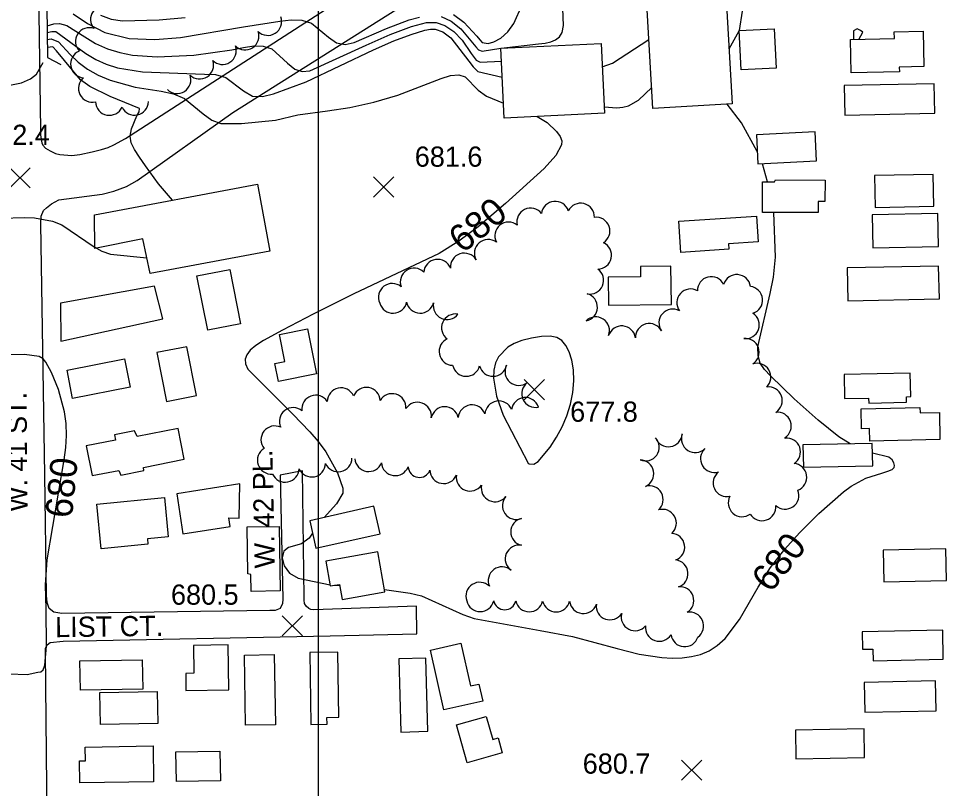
# Model space of a CAD drawing. Extents: x 79600 to 91800, y 75600 to 84400.
# Drawn here: x 80778 to 81466, y 79080 to 79651 of the extents above; entities that cross this region are included whole.
import ezdxf

# ---------------------------------------------------------------- set-up
doc = ezdxf.new("R2010")
doc.units = 0
for name, color, linetype in [('080-085$0$BLDG', 7, 'Continuous'), ('080-085$0$BRIDGE', 7, 'Continuous'), ('080-085$0$GRID', 7, 'Continuous'), ('080-085$0$INDEX', 7, 'Continuous'), ('080-085$0$INDXLBL', 7, 'Continuous'), ('080-085$0$INTER', 7, 'Continuous'), ('080-085$0$ROAD', 7, 'Continuous'), ('080-085$0$ROAD-NAME', 7, 'Continuous'), ('080-085$0$SPOTMARK', 7, 'Continuous'), ('080-085$0$SPOTS', 7, 'Continuous'), ('080-085$0$TREES', 7, 'Continuous')]:
    doc.layers.add(name, color=color, linetype=linetype)

# ---------------------------------------------------------------- blocks, each defined once
blk = doc.blocks.new('080-085$0$SPOTS')
at = {"layer": '080-085$0$SPOTMARK'}
for p, q in [((-0.5, -0.5), (0.5, 0.5)), ((-0.5, 0.5), (0.5, -0.5))]:
    blk.add_line(p, q, dxfattribs=at)

msp = doc.modelspace()

# ---------------------------------------------------------------- linework, layer by layer
at = {"layer": '080-085$0$BLDG'}
for points in [[(81301.58, 79687.71), (81307.43, 79588.24), (81248.5, 79584.77), (81242.64, 79684.24)], [(81338.43, 79643.9), (81339.94, 79614.64), (81314.12, 79613.3), (81312.6, 79642.56)], [(81395.23, 79635.88), (81427.79, 79636.55), (81427.68, 79641.73), (81449.09, 79642.17), (81449.63, 79615.85), (81431.38, 79615.47), (81431.46, 79611.83), (81395.74, 79611.1)], [(81135.66, 79629.4), (81210.07, 79632.94), (81212.53, 79581.14), (81138.13, 79577.6)], [(81390.82, 79579.82), (81457.62, 79581.19), (81457.18, 79603.08), (81390.37, 79601.71)], [(81326.47, 79543.55), (81370.03, 79545.92), (81368.85, 79567.5), (81325.3, 79565.12)], [(81413.57, 79511.25), (81456.94, 79512.14), (81456.46, 79535.82), (81413.08, 79534.93)], [(80834.36, 79480.91), (80834.01, 79505.89), (80955.08, 79528.65), (80964.28, 79478.91), (80875.26, 79462.13), (80869.88, 79487.9)], [(81338.7, 79530.35), (81339.52, 79531.74), (81376.24, 79531.61), (81376.18, 79515.76), (81371.09, 79515.78), (81371.06, 79507.47), (81329.75, 79507.62), (81329.83, 79530.38)], [(81326.68, 79485.72), (81304.55, 79484.3), (81304.81, 79480.21), (81269.2, 79477.93), (81267.71, 79501.19), (81325.45, 79504.89)], [(81411.73, 79481.39), (81460.35, 79482.38), (81459.85, 79506.74), (81411.23, 79505.75)], [(81239.22, 79467.37), (81239.32, 79459.74), (81215.26, 79459.43), (81215.53, 79438.66), (81262.21, 79439.26), (81261.85, 79467.67)], [(81393.08, 79442.04), (81461.08, 79443.43), (81460.58, 79467.79), (81392.58, 79466.39)], [(80918.07, 79420.08), (80910.09, 79460.49), (80934.47, 79465.31), (80942.45, 79424.89)], [(80808.74, 79440.24), (80808.97, 79412.06), (80884.74, 79428.59), (80878.68, 79452.81)], [(80967.9, 79395.43), (80975.33, 79396.9), (80971.37, 79416.96), (80992.19, 79421.07), (80998.77, 79387.73), (80970.52, 79382.15)], [(80880.36, 79403.51), (80887.54, 79367.17), (80909.79, 79371.56), (80902.61, 79407.9)], [(80860.44, 79377.93), (80817.81, 79369.51), (80813.67, 79390.45), (80856.31, 79398.86)], [(81390.78, 79369.36), (81408.58, 79369.73), (81408.65, 79366.1), (81436.78, 79366.67), (81436.7, 79370.8), (81439.87, 79370.87), (81439.52, 79388.26), (81390.41, 79387.25)], [(81409.21, 79347.13), (81403.36, 79347.01), (81403.06, 79361.77), (81446.72, 79362.66), (81446.8, 79358.75), (81461.09, 79359.04), (81461.5, 79338.94), (81409.39, 79337.88)], [(80896.18, 79347.23), (80865.62, 79341.19), (80863.82, 79345.54), (80848.88, 79342.59), (80849.68, 79338.51), (80827.88, 79334.21), (80832.22, 79312.2), (80852.03, 79316.11), (80853.52, 79312.65), (80870.78, 79316.06), (80870.33, 79318.31), (80900.71, 79324.31)], [(81360.21, 79318.39), (81411.69, 79319.45), (81411.35, 79336.02), (81359.87, 79334.96)], [(80934.68, 79274.49), (80933.7, 79280.82), (80941.35, 79280.59), (80941.88, 79306.09), (80895.08, 79298.79), (80899.72, 79269.04)], [(80873.35, 79265.31), (80873.75, 79261.23), (80838.99, 79257.83), (80835.74, 79291.08), (80885.92, 79295.99), (80888.78, 79266.82)], [(80998.43, 79258.26), (81045.99, 79269.02), (81041.35, 79289.5), (80993.79, 79278.74)], [(80950.21, 79226.31), (80950.02, 79238.9), (80947.76, 79239.29), (80947.23, 79274.07), (80971.06, 79274.43), (80971.79, 79226.64)], [(81009, 79230.3), (81015.91, 79231.51), (81017.86, 79220.33), (81049.62, 79225.89), (81044.43, 79255.54), (81005.77, 79248.77)], [(81419.83, 79233.39), (81466.36, 79234.34), (81465.87, 79257.84), (81419.35, 79256.89)], [(81404, 79183.33), (81411.7, 79183.49), (81411.88, 79174.82), (81464.04, 79175.89), (81463.6, 79197.44), (81403.73, 79196.21)], [(80907.45, 79186.11), (80907.76, 79165.51), (80901.72, 79165.42), (80901.92, 79152.63), (80933.71, 79153.11), (80933.2, 79186.5)], [(81105.88, 79187.77), (81113.06, 79156.08), (81119.33, 79157.5), (81122.21, 79144.77), (81093.42, 79138.24), (81083.35, 79182.67)], [(80946.14, 79126.93), (80945.35, 79179.04), (80967.49, 79179.38), (80968.29, 79127.27)], [(80993.82, 79180.84), (80994.63, 79127.58), (81006.61, 79127.76), (81006.53, 79132.78), (81015.46, 79132.91), (81014.72, 79181.16)], [(80869.85, 79153.68), (80823.6, 79152.98), (80823.27, 79174.66), (80869.52, 79175.36)], [(81081.49, 79122.4), (81079.92, 79176.73), (81059.83, 79176.15), (81061.4, 79121.82)], [(81405.7, 79136.61), (81458.62, 79137.69), (81458.17, 79159.77), (81405.24, 79158.69)], [(80880.95, 79128.09), (80838.46, 79127.44), (80838.1, 79151.22), (80880.59, 79151.86)], [(81124.86, 79133.42), (81129.71, 79116.36), (81133.61, 79117.46), (81136.73, 79106.48), (81110.64, 79099.08), (81102.68, 79127.12)], [(81354.26, 79123.15), (81354.69, 79102.01), (81405.61, 79103.06), (81405.18, 79124.19)], [(80877.89, 79084.99), (80823.24, 79084.16), (80822.99, 79100.45), (80827.34, 79100.51), (80827.18, 79110.75), (80877.49, 79111.52)], [(80927.47, 79085.61), (80894.78, 79085.11), (80894.44, 79107.24), (80927.13, 79107.74)]]:
    msp.add_lwpolyline(points, close=True, dxfattribs=at)
at = {"layer": '080-085$0$BRIDGE'}
msp.add_lwpolyline([(80794.27, 80000), (80799.15, 79622.66), (80809.1, 79617.3)], dxfattribs=at)
at = {"layer": '080-085$0$GRID'}
msp.add_line((81000, 80000), (81000, 76000), dxfattribs=at)
at = {"layer": '080-085$0$INDEX'}
for p, q in [((81305.03, 79629.01), (81312.61, 79642.47)), ((81333.6, 79530.37), (81329.78, 79543.73)), ((81012.17, 79230.86), (81016.07, 79230.55))]:
    msp.add_line(p, q, dxfattribs=at)
for points in [[(81312.66, 79642.57), (81319.34, 79685.96), (81321.62, 79699.83), (81325.73, 79712.38), (81336.27, 79733.22), (81343.46, 79752.5)], [(80798.98, 79635.88), (80801.76, 79636.43), (80807.27, 79634.14), (80816.03, 79624.9), (80821.91, 79619.2), (80828.91, 79613.93), (80836.87, 79609.36), (80845.55, 79605.62), (80864.22, 79600.65), (80883.46, 79597.68), (80892.63, 79595.7), (80900.95, 79592.24), (80914.72, 79580.82), (80921.12, 79575.93), (80927.87, 79573.48), (80943.24, 79573.47), (80968.26, 79576.1), (80984.87, 79580.02), (81006.91, 79582.93), (81023.52, 79585.52), (81041.26, 79589.39), (81059.28, 79594.54), (81091.23, 79606.88), (81098.33, 79609.16), (81104.44, 79609.74), (81109.26, 79608.1), (81118.9, 79598.39), (81124.95, 79593.74), (81137.6, 79588.65)], [(81325.97, 79552.73), (81314.35, 79574.01), (81303.59, 79588.01)], [(81162.49, 79578.76), (81170.06, 79574.27), (81176.99, 79567.56), (81179.66, 79563.95), (81180.93, 79560.76), (81180.75, 79557.65), (81176.33, 79549.87), (81167.81, 79540.08), (81139.13, 79514.13), (81118.79, 79496.92), (81104.53, 79486.34), (81089.97, 79477.01), (81026.51, 79447.24), (80996.25, 79432.03), (80973.61, 79420.26), (80959.48, 79412.47), (80953.81, 79408.77), (80949.67, 79405.29), (80947.05, 79401.93), (80945.89, 79398.57), (80946.13, 79395.07), (80947.84, 79391.22), (80981.16, 79357.74), (80993.86, 79344.61), (80999.99, 79337.53), (81005.62, 79329.98), (81014.39, 79314.39), (81018.47, 79302.96), (81018.37, 79299.11), (81013.64, 79291.17), (81004.46, 79281.15)], [(81394.92, 79335.68), (81386.59, 79340.97), (81371.22, 79353.25), (81353.31, 79369.3), (81335.81, 79386.16), (81331.34, 79390.96), (81328.22, 79395.63), (81326.58, 79401.02), (81326.49, 79407.72), (81335.46, 79447.34), (81337.98, 79459.59), (81339.38, 79474.41), (81338.31, 79507.59)], [(80791.87, 79166.25), (80794.27, 79166.63), (80795.86, 79167.98), (80797.26, 79171.41), (80798.48, 79185.71), (80798.1, 79213.01), (80797.77, 79231.23), (80798.85, 79249.68), (80811.53, 79323.98), (80812.82, 79333.03), (80813.33, 79341.98), (80812.99, 79350.82), (80811.78, 79359.57), (80807.26, 79376.2), (80802.25, 79388.87), (80797.99, 79396.51), (80795.86, 79398.92), (80792.98, 79400.57), (80782.13, 79402.03), (80762.33, 79401.84)], [(81049.31, 79227.63), (81068.44, 79224.9), (81076.73, 79223.05), (81107.54, 79209.15), (81115.89, 79206.24), (81164.86, 79197.31), (81188.86, 79192.72), (81221.99, 79183.84), (81238.33, 79179.75), (81255.11, 79177.22), (81262.91, 79176.82), (81270.23, 79177.06), (81277.18, 79177.95), (81283.82, 79179.54), (81290.19, 79182.11), (81296.28, 79185.99), (81302.08, 79191.36), (81312.71, 79205.47), (81326.5, 79229.44), (81335.66, 79243.97), (81346.32, 79257.65), (81357.35, 79269.84), (81371.53, 79284), (81390.01, 79300.23), (81395.68, 79304.47), (81406.62, 79310.4), (81418.29, 79314.1), (81422.97, 79315.48), (81425.98, 79316.75), (81427.47, 79318.11), (81427.83, 79319.76), (81427.34, 79321.8), (81425.96, 79323.96), (81423.59, 79325.85), (81411.5, 79328.81)], [(80995.91, 79269.38), (80993.47, 79265.79), (80987.61, 79261.45), (80978.15, 79258.78), (80974.59, 79256.02), (80973.36, 79251.15), (80974.72, 79245.24), (80978.75, 79239.78), (80985.2, 79235.97), (81008.86, 79231.11)], [(80751.12, 79199.41), (80755.43, 79186.07), (80757.1, 79180.08), (80758.53, 79174.58), (80760.57, 79170.03), (80764.38, 79166.79), (80770.58, 79165.08), (80784.16, 79164.7), (80791.87, 79166.25)]]:
    msp.add_lwpolyline(points, dxfattribs=at)
at = {"layer": '080-085$0$INTER'}
msp.add_line((81401.27, 79636), (81404.18, 79641.28), dxfattribs=at)
for points in [[(81135.78, 79629.4), (81163.58, 79632.62), (81168.52, 79633.22), (81172.75, 79634.18), (81176.26, 79635.65), (81179.06, 79637.82), (81181.04, 79641.19), (81182.1, 79646.3), (81181.15, 79671.85)], [(81100.48, 79654.44), (81108.18, 79648.67), (81117.84, 79638.4), (81120.11, 79635.63), (81121.78, 79633.76), (81126.26, 79633.03), (81130.5, 79634.3), (81135.65, 79637), (81140.81, 79641.51), (81145.24, 79647.91), (81151.38, 79661.65)], [(80818.32, 79655.07), (80828.94, 79647.81), (80841.81, 79641.1), (80859.83, 79636.64), (80878.79, 79635.9), (80897.8, 79637.34), (80944.64, 79645.29), (80971.66, 79649.59), (80980.07, 79650.48), (80987.94, 79650.24), (80995.14, 79647.94), (81007.65, 79637.59), (81013.66, 79633.41), (81019.99, 79632.28), (81026.79, 79633.73), (81050.7, 79644.16), (81067.64, 79650.47), (81075.36, 79652.48)], [(80838.49, 79653.95), (80846.48, 79651.07), (80854.8, 79649.73), (80881.96, 79650.57), (80901.42, 79652.26)], [(81091.44, 79653.04), (81098.82, 79649.52), (81105.96, 79643.82), (81117, 79630.49), (81119.09, 79628.33), (81121.85, 79627.18), (81135.66, 79629.37)], [(80798.84, 79646.19), (80803.92, 79647.58), (80808.1, 79647.75), (80813.4, 79646.36), (80826.86, 79637.89), (80834.89, 79632.96), (80843.66, 79629.03), (80852.88, 79626.2), (80862.22, 79624.38), (80880.46, 79623.11), (80907.73, 79624.21), (80935.89, 79628.33), (80944.56, 79629.94), (80952.29, 79631.13), (80959.21, 79631.1), (80965.58, 79628.9), (80977.34, 79618.41), (80982.81, 79613.83), (80988.14, 79612.05), (80993.81, 79612.76), (81035.71, 79631.67), (81053.58, 79639.63), (81069.35, 79645.58), (81080.45, 79648.52), (81087.54, 79648.47), (81094.13, 79646.23), (81100.73, 79641.75), (81106.83, 79635.48), (81113.65, 79625.47), (81117.37, 79620.55), (81120.34, 79619.22), (81136.12, 79619.79)], [(80798.91, 79641.02), (80802.27, 79641.93), (80805.23, 79641.75), (80827.68, 79625.55), (80835, 79621.04), (80842.81, 79617.5), (80851.2, 79614.87), (80869.59, 79611.84), (80915.58, 79610.23), (80923.85, 79609.89), (80931.41, 79607.72), (80944.66, 79597.74), (80951.4, 79593.98), (80958.84, 79593.5), (80966.81, 79595.49), (80991.26, 79604.5), (81041.01, 79628.26), (81056.14, 79634.88), (81068.97, 79639.76), (81079.34, 79642.81), (81083.45, 79643.52), (81086.83, 79643.6), (81092.54, 79641.72), (81098.49, 79637.25), (81111.79, 79619.9), (81115.07, 79615.56), (81118.6, 79612.29), (81136.68, 79607.99)], [(81404.18, 79641.28), (81402.59, 79642.66), (81400, 79643.78), (81397.46, 79642.47), (81397.38, 79635.92)], [(81210.89, 79615.69), (81218.39, 79618.37), (81245.48, 79635.95)], [(80891.87, 79516.76), (80881.5, 79528.88), (80871.9, 79542.04), (80867.32, 79548.65), (80863.68, 79554.27), (80861.32, 79559.25), (80860.53, 79564.21), (80861.42, 79569.54), (80865.58, 79579.19), (80867.22, 79582.35), (80867.41, 79584.59), (80845.58, 79593.63), (80830.5, 79600.96), (80823.72, 79606.04), (80805.94, 79627.5), (80803.04, 79630.42), (80799.05, 79630)], [(80745.26, 79602.93), (80760.19, 79600.9), (80765.14, 79600.78), (80779.82, 79603.74), (80786.58, 79606.66), (80791.11, 79610.24), (80795.87, 79618.95)], [(81212.31, 79585.94), (81221.82, 79585.26), (81226.17, 79585.61), (81230.32, 79586.7), (81237.78, 79590.9), (81247.58, 79600.36)], [(80731.45, 79492.87), (80740.64, 79496.93), (80747.77, 79499.61), (80756.12, 79501.9), (80764.98, 79503.22), (80782.1, 79503.74), (80789.48, 79503.51), (80802.91, 79501.1), (80809.74, 79498.27), (80833.88, 79482.03), (80839.58, 79478.81), (80845.97, 79476.64), (80872.81, 79473.85)]]:
    msp.add_lwpolyline(points, dxfattribs=at)
msp.add_lwpolyline([(81156.55, 79320.99), (81160.17, 79320.68), (81163.37, 79322.59), (81172.27, 79333.24), (81176.95, 79340.65), (81181.11, 79348.49), (81184.57, 79356.64), (81187.22, 79365.13), (81188.99, 79373.91), (81189.8, 79382.59), (81189.6, 79390.73), (81188.39, 79397.94), (81186.39, 79404.04), (81183.87, 79408.91), (81180.98, 79412.48), (81177.3, 79414.73), (81172.31, 79415.71), (81165.71, 79415.49), (81158.35, 79414.33), (81151.31, 79412.51), (81145.46, 79410.26), (81140.77, 79407.56), (81133.91, 79400.39), (81131.64, 79395.81), (81130.34, 79390.52), (81130.1, 79384.55), (81132.36, 79371.21), (81137.33, 79356.98), (81155.81, 79321.37)], close=True, dxfattribs=at)
at = {"layer": '080-085$0$ROAD'}
for points in [[(80787.83, 80000), (80793.87, 79568.9), (80793.9, 79564.85), (80794.93, 79559.14), (80795.78, 79557.48), (80797.75, 79555.26), (80801.12, 79553.19), (80805.04, 79551.41), (80808.39, 79550.46), (80817.33, 79549.7), (80823.18, 79550.58), (80832.38, 79552.47), (80839.34, 79554.35), (80844.21, 79555.78), (80848.38, 79557.77), (80856.99, 79562.44), (81013.27, 79663.07)], [(80800.65, 78880.38), (80797.61, 79181.46), (80797.59, 79183.83), (80798.83, 79186.49), (80801.05, 79188.33), (80810.8, 79189.24), (81008.9, 79193.38), (81073.35, 79194.89), (81073.04, 79215.4), (80996.74, 79212.54), (80994.65, 79212.94), (80993.11, 79213.63), (80991.14, 79215.42), (80990.01, 79217.37), (80989.71, 79219.88), (80989.69, 79221.83), (80988.5, 79315.72), (80971.92, 79312.66), (80973.79, 79220.58), (80973.54, 79217.23), (80971.76, 79213.59), (80968.15, 79212.03), (80964.24, 79211.99), (80809.8, 79209.75), (80803.93, 79210.82), (80800.42, 79213.58), (80798.85, 79218.03), (80798.52, 79223.33), (80797.23, 79312.75), (80794.3, 79499.14), (80794.4, 79504.86), (80796.18, 79508.92), (80798.53, 79510.9), (80802.14, 79513.86), (80807.69, 79516.83), (80839.61, 79521.14), (80848.38, 79523.44), (80857.7, 79526.73), (80865.62, 79531.26), (80936.78, 79581.66), (81069.9, 79665.91)]]:
    msp.add_lwpolyline(points, dxfattribs=at)
at = {"layer": '080-085$0$TREES'}
for centre, radius, start, end in [((80841.36, 79650.92), 10.25, 67.66329, 222.30252), ((80962.68, 79649.22), 10.25, 225.32033, 19.95957), ((80830.16, 79634.43), 10.25, 69.35175, 223.99099), ((80945.84, 79638.43), 10.25, 225.32033, 19.95957), ((80826.58, 79617.79), 10.25, 111.72813, 266.36736), ((80929, 79627.65), 10.25, 225.32033, 19.95957), ((80912.15, 79616.86), 10.25, 225.32033, 19.95957), ((80832.42, 79599.62), 10.25, 129.23535, 283.87459), ((80895.31, 79606.07), 10.25, 225.32033, 19.95957), ((80888.11, 79598.78), 0.0000000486, 225.31898, 19.95821), ((80845.12, 79589.9), 10.25, 181.3091, 335.94833), ((80863.82, 79589.96), 10.25, 204.41394, 359.05317), ((81175.95, 79505.58), 10.25, 18.05665, 172.69588), ((81157.74, 79500.53), 10.25, 38.32304, 192.96227), ((81194.85, 79504.15), 10.25, 358.64617, 153.28541), ((81206.33, 79493.73), 10.25, 302.3108, 96.95003), ((81141.45, 79490.14), 10.25, 52.11019, 206.74942), ((81126.27, 79477.24), 10.25, 53.95598, 208.59521), ((81207.56, 79475.75), 10.25, 270.84151, 65.48074), ((81108.45, 79467.11), 10.25, 30.65237, 185.2916), ((81088.68, 79462.49), 10.25, 20.98795, 175.62718), ((81071.27, 79455.96), 10.25, 45.51056, 200.14979), ((81201.66, 79457.22), 10.25, 259.2154, 53.85464), ((81291.8, 79449.6), 10.25, 26.44597, 181.0852), ((81310.78, 79451.17), 10.25, 8.32053, 162.95976), ((81055.05, 79444.59), 10.25, 49.92099, 204.56023), ((81197.08, 79437.25), 10.25, 280.29776, 74.937), ((81276.52, 79440.48), 10.25, 60.61173, 215.25096), ((81319.6, 79442.48), 10.25, 287.97817, 82.6174), ((81055.64, 79442.95), 10.25, 194.83696, 349.47619), ((81075.78, 79443.02), 10.25, 190.93235, 345.57158), ((81095.72, 79438.28), 10.25, 167.65647, 322.2957), ((81101.9, 79421.94), 10.25, 79.16359, 233.80282), ((81263.2, 79425.59), 10.25, 61.1059, 215.74513), ((81317.23, 79424.11), 10.25, 262.63475, 57.27398), ((81206.02, 79419.78), 10.25, 339.27477, 133.914), ((81225.39, 79413.09), 10.25, 7.92481, 162.56405), ((81245.79, 79414.87), 10.25, 27.465, 182.10423), ((81100.06, 79404.33), 10.25, 114.28566, 268.92489), ((81317.12, 79403.77), 10.25, 302.15677, 96.79601), ((81109.91, 79396.16), 10.25, 191.73519, 346.37442), ((81129.83, 79396.16), 10.25, 193.61424, 348.25347), ((81148.98, 79389.4), 10.25, 152.83554, 307.47477), ((81325.83, 79385.37), 10.25, 313.85732, 108.49655), ((81017.07, 79367.11), 10.25, 24.64878, 179.28802), ((81035.84, 79367.43), 10.25, 2.64246, 157.2817), ((81161.4, 79373.08), 10.25, 127.08215, 281.72139), ((81334.21, 79367.81), 10.25, 302.49364, 97.13288), ((80998.21, 79361.68), 10.25, 32.81604, 187.45527), ((81054.96, 79362.77), 10.25, 355.3576, 149.99683), ((81073.82, 79356.44), 10.25, 352.89109, 147.53032), ((81094.03, 79353.07), 10.25, 13.51036, 168.14959), ((81114.2, 79354.48), 10.25, 19.86104, 174.50027), ((81134.07, 79357.39), 10.25, 22.15924, 176.79847), ((81153.73, 79359.91), 10.25, 17.81819, 172.45742), ((80981.53, 79352.44), 10.25, 50.53207, 205.17131), ((81340.95, 79348.99), 10.25, 302.3159, 96.95514), ((80967.85, 79338.83), 10.25, 64.53092, 219.17015), ((81260.06, 79343.9), 10.25, 200.89377, 355.533), ((81279.9, 79339.55), 10.25, 159.75891, 314.39814), ((81242.91, 79333.33), 10.25, 247.75495, 42.39418), ((81346.45, 79340.17), 0.153, 302.3159, 96.95514), ((81347.77, 79329.87), 10.25, 302.3159, 96.95514), ((80965.22, 79323.59), 10.25, 121.25219, 275.89143), ((81294.07, 79324.74), 10.25, 133.10058, 287.73982), ((81014.87, 79325.35), 10.25, 203.92525, 358.56448), ((81037.48, 79325.47), 10.25, 183.93757, 338.57681), ((81238.82, 79313.59), 10.25, 294.14617, 88.7854), ((80975.64, 79317.55), 10.25, 203.92525, 358.56448), ((80995.26, 79321.45), 10.25, 203.92525, 358.56448), ((81057.25, 79322.43), 10.25, 183.93757, 338.57681), ((81075.18, 79319.26), 8.41, 183.93757, 338.57681), ((81093.25, 79316.56), 10.25, 182.06166, 336.70089), ((81352.47, 79310.99), 10.25, 290.98039, 85.61962), ((81112.8, 79310.97), 10.25, 171.36554, 326.00478), ((81303.47, 79306.88), 10.25, 127.77412, 282.41335), ((81131.32, 79303.05), 10.25, 167.71323, 322.35247), ((81245.86, 79294.4), 10.25, 311.51181, 106.15104), ((81346.63, 79297.59), 10.25, 227.30225, 21.94148), ((81147.05, 79289.93), 10.25, 137.97945, 292.61869), ((81314.68, 79291.97), 10.25, 151.46757, 306.10681), ((81329.49, 79289.01), 10.25, 211.23001, 5.86924), ((81255.66, 79276.92), 10.25, 312.43009, 107.06933), ((81153.19, 79270.46), 10.25, 102.37463, 257.01386), ((81261.84, 79259.13), 10.25, 291.24864, 85.88788), ((81149.14, 79250.37), 10.25, 80.2068, 234.84604), ((81264.29, 79239.41), 10.25, 288.27184, 82.91107), ((81136.53, 79234.24), 10.25, 49.14389, 203.78313), ((81119.97, 79222.79), 10.25, 45.48406, 200.12329), ((81268.61, 79219.48), 10.25, 301.53423, 96.17346), ((81120.35, 79221.49), 10.25, 192.50122, 347.14045), ((81138.5, 79221.01), 8.36, 192.50122, 347.14045), ((81156.66, 79221.37), 10.25, 192.50122, 347.14045), ((81176.65, 79221.31), 10.25, 192.50122, 347.14045), ((81196.84, 79220.1), 10.25, 185.98131, 340.62055), ((81216.68, 79215.41), 10.25, 172.77763, 327.41686), ((81235.23, 79207.29), 10.25, 165.31215, 319.95138), ((81275.85, 79200.67), 10.25, 305.95186, 100.5911), ((81253.26, 79199.5), 10.25, 173.28228, 327.92151), ((81272.1, 79195.46), 10.25, 187.87122, 342.51045)]:
    msp.add_arc(centre, radius, start, end, dxfattribs=at)

# ---------------------------------------------------------------- block references
at = {"layer": '080-085$0$SPOTMARK', "xscale": 15, "yscale": 15}
for p in [(80778.68, 79533.28), (81048.69, 79526.49), (81160.46, 79375.95), (80980.83, 79200.74), (81277.31, 79093.59)]:
    msp.add_blockref('080-085$0$SPOTS', p, dxfattribs=at)

# ---------------------------------------------------------------- texts
at = {"layer": '080-085$0$INDXLBL'}
for rotation, p in [(38.84447, (81107.21, 79476.61)), (84.28713, (80817.27, 79280.15)), (51.92339, (81335.95, 79224.49))]:
    msp.add_text('680', height=20, rotation=rotation, dxfattribs=at).set_placement(p)
at = {"layer": '080-085$0$ROAD-NAME'}
for s, rotation, p in [('W. 41 ST.', 90.48953, (80784.38, 79285.25)), ('W. 42 PL.', 91.23692, (80967.98, 79243.59)), ('LIST CT.', 0.74364, (80804.91, 79192.25))]:
    msp.add_text(s, height=15, rotation=rotation, dxfattribs=at).set_placement(p)
at = {"layer": '080-085$0$SPOTS'}
for s, p in [('682.4', (80750.73, 79557.65)), ('681.6', (81071.75, 79541.49)), ('677.8', (81187.09, 79352.18)), ('680.5', (80890.81, 79216.39)), ('680.7', (81196.41, 79090.97))]:
    msp.add_text(s, height=15, dxfattribs=at).set_placement(p)

doc.saveas('drawing.dxf')
